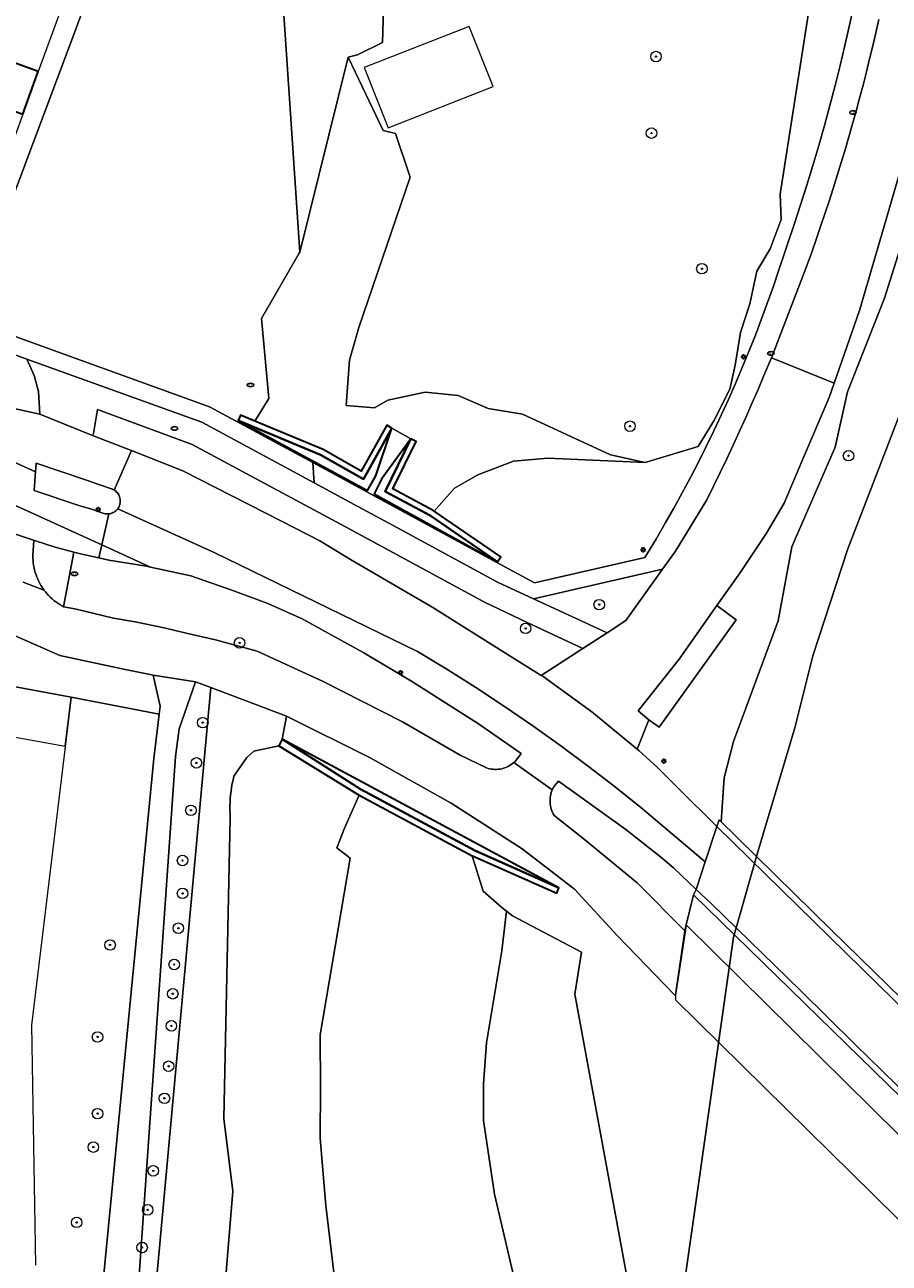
# Model space of a CAD drawing. Header units: metres. Extents: x 152610 to 160096, y 456114 to 462495.
# Tile 929 of 938: x 159059 to 159124, y 460820 to 460914. Entities that reach past the tile are written whole.
import ezdxf
from ezdxf.enums import TextEntityAlignment as Align

# ---------------------------------------------------------------- set-up
doc = ezdxf.new("R2010")
doc.units = ezdxf.units.M
doc.header["$LTSCALE"] = 0.5
doc.layers.get('0').update_dxf_attribs({"linetype": 'CONTINUOUS'})
for name, color, linetype, lineweight in [('B-PV-GK-BESCHOEIING-G', 251, 'GK-BESCHOEIING-SO', 18), ('B-PV-GK-KADEMUUR-GV', 251, 'CONTINUOUS', 35), ('B-PV-GR-BEPLANTING_CULTUUR_BOSPLANTSOEN-GV', 251, 'CONTINUOUS', 18), ('B-PV-GR-BEPLANTING_CULTUUR_VASTE PLANTENVAK-GV', 251, 'CONTINUOUS', 18), ('B-PV-GR-BOOM-S', 251, 'CONTINUOUS', 25), ('B-PV-GR-BOS_LOOF-GV', 251, 'CONTINUOUS', 13), ('B-PV-GW-TALUD_KRUIN-G', 251, 'CONTINUOUS', 18), ('B-PV-IE-MEUBILAIR-S', 251, 'CONTINUOUS', 25), ('B-PV-KW-KUNSTWERK_DEK-GV', 251, 'CONTINUOUS', 18), ('B-PV-OG-BEBOUWING-GV', 6, 'CONTINUOUS', 35), ('B-PV-OG-BEBOUWING_BUNKER-GV', 251, 'CONTINUOUS', 18), ('B-PV-OG-BEBOUWING_OVERBOUWING-GV', 251, 'CONTINUOUS', 18), ('B-PV-OG-TERREIN_BEGROEID-GV', 251, 'CONTINUOUS', 18), ('B-PV-OG-WATER_SLOOT-GV', 251, 'CONTINUOUS', 18), ('B-PV-VH-GESLOTENVERHARDING_ASFALT-GV', 251, 'CONTINUOUS', 18), ('B-PV-VH-OPENVERHARDING_BETONELEMENT-GV', 251, 'CONTINUOUS', 18), ('B-PV-VH-OPENVERHARDING_BETONSTRAATSTEEN-GV', 251, 'CONTINUOUS', 18), ('B-PV-VH-OPENVERHARDING_TEGEL-GV', 251, 'CONTINUOUS', 18)]:
    doc.layers.add(name, color=color, linetype=linetype, lineweight=lineweight)
doc.styles.add('NLCS-ISO', font='NLCS-ISO.ttf')
doc.linetypes.add('GK-BESCHOEIING-SO', pattern='A,18,-3,[1,NLCS.SHX,S=0.6,R=0,X=0,Y=0],-3', length=24)

# ---------------------------------------------------------------- blocks, each defined once
blk = doc.blocks.new('SIE-MEUBILAIR_PAAL_LICHTMAST-SO')
for points in [[(-0.62, 0), (-1, 0)], [(-0.71, 0.71), (-0.44, 0.44)], [(0, 1), (0, 0.62)], [(0.44, 0.44), (0.71, 0.71)], [(1, 0), (0.62, 0)], [(-0.71, -0.71), (-0.44, -0.44)], [(0, -0.62), (0, -1)], [(0.44, -0.44), (0.71, -0.71)]]:
    blk.add_lwpolyline(points)
blk.add_circle((0, 0), 0.5)
blk = doc.blocks.new('SIE-MEUBILAIR_PUT_KOLK-SO')
blk.add_ellipse((0, 0), major_axis=(1.25, 0), ratio=0.54)
at = {"style": 'NLCS-ISO'}
blk.add_text('klk', height=0.75, dxfattribs=at).set_placement((0.03, 0), align=Align.MIDDLE_CENTER)
blk = doc.blocks.new('SIE-MEUBILAIR_PUT_RIOOLPUT-SO')
blk.add_ellipse((0, 0), major_axis=(1.25, 0), ratio=0.54)
at = {"style": 'NLCS-ISO'}
blk.add_text('ri', height=0.75, dxfattribs=at).set_placement((-0.04, 0.07), align=Align.MIDDLE_CENTER)
blk = doc.blocks.new('SGR-BOOM_GBKN-SO')
at = {"linetype": 'ByBlock', "lineweight": 18}
h = blk.add_hatch(color=0, dxfattribs=at)
h.dxf.hatch_style = 1
edge = h.paths.add_edge_path()
edge.add_arc((0, 0), 0.25, 0, 360)
at = {"color": 0, "linetype": 'ByBlock', "lineweight": 18}
for radius in [2, 0.25]:
    blk.add_circle((0, 0), radius, dxfattribs=at)
at = {"color": 0, "linetype": 'ByBlock', "lineweight": 18, "style": 'NLCS-ISO'}
blk.add_attdef('SOORT', (2.5, 0), '', height=1.5, dxfattribs=at)

msp = doc.modelspace()

# ---------------------------------------------------------------- linework, layer by layer
at = {"layer": 'B-PV-GK-BESCHOEIING-G', "flags": 128}
for points in [[(159046.719, 459975.895), (159048.956, 459981.317), (159049.25, 459984.138), (159049.39, 459985.458), (159049.61, 459988.058), (159052.882, 459994.173), (159054.001, 460000), (159055.867, 460043.718), (159057.832, 460096.682), (159059.843, 460122.971), (159060.796, 460151.719), (159064.147, 460207.593), (159066.785, 460253.866), (159069.488, 460310.024), (159070.612, 460363.859), (159068.141, 460406.658), (159066.808, 460431.164), (159066.006, 460472.225), (159067.352, 460500), (159068.224, 460517.98), (159072.712, 460563.561), (159079.319, 460598.81), (159087.708, 460634.417), (159093.917, 460681.48), (159097.359, 460714.725), (159101.909, 460759.335), (159108.142, 460812.675), (159109.977, 460825.58), (159112.653, 460844.514), (159114.45, 460850.831), (159117.312, 460860.418), (159118.679, 460865.866), (159121.35, 460873.994), (159127.116, 460888.955), (159130.801, 460897.575)], [(159067.352, 460500), (159068.224, 460517.98), (159072.712, 460563.561), (159079.319, 460598.81), (159087.708, 460634.417), (159093.917, 460681.48), (159097.359, 460714.725), (159101.909, 460759.335), (159108.142, 460812.675), (159109.977, 460825.58), (159112.653, 460844.514), (159114.45, 460850.831), (159117.312, 460860.418), (159118.679, 460865.866), (159121.35, 460873.994), (159127.116, 460888.955), (159130.801, 460897.575)]]:
    msp.add_lwpolyline(points, dxfattribs=at)
at = {"layer": 'B-PV-GK-KADEMUUR-GV', "flags": 128}
for points in [[(159076.3, 460883.702), (159075.207, 460884.157), (159075.034, 460883.741), (159081.292, 460881.138), (159084.564, 460879.287), (159086.719, 460883.164), (159086.326, 460883.383), (159084.391, 460879.902), (159081.49, 460881.543)], [(159081.292, 460881.138), (159075.034, 460883.741), (159084.857, 460878.42), (159085.49, 460879.547), (159086.719, 460883.164), (159084.564, 460879.287)], [(159086.202, 460878.358), (159088.168, 460882.349), (159085.93, 460879.3), (159085.372, 460878.185), (159094.734, 460873.022), (159089.63, 460876.517)], [(159088.572, 460882.151), (159088.168, 460882.349), (159086.202, 460878.358), (159089.63, 460876.517), (159094.734, 460873.022), (159094.982, 460873.398), (159089.921, 460876.863), (159089.865, 460876.902), (159086.797, 460878.548)], [(159084.338, 460855.754), (159078.388, 460859.544), (159078.137, 460859.054), (159084.11, 460855.366), (159084.23, 460855.301), (159092.813, 460850.702), (159092.832, 460850.692), (159099.235, 460847.852), (159099.406, 460848.255), (159093.055, 460851.064)], [(159099.406, 460848.255), (159078.388, 460859.544), (159084.338, 460855.754), (159093.055, 460851.064)]]:
    msp.add_lwpolyline(points, close=True, dxfattribs=at)
at = {"layer": 'B-PV-GR-BEPLANTING_CULTUUR_BOSPLANTSOEN-GV', "flags": 128}
for points in [[(159074.445, 460944.757), (159054.909, 460892.726)], [(159076.926, 460938.216), (159079.72, 460896.52), (159083.39, 460911.33), (159083.396, 460911.318), (159084.116, 460911.497), (159085.997, 460912.437), (159086.795, 460938.936)], [(159086.795, 460938.936), (159085.997, 460912.437), (159084.116, 460911.497), (159083.396, 460911.318), (159086.06, 460905.76), (159086.98, 460905.52), (159088.11, 460902.21), (159084.198, 460890.801), (159083.502, 460888.329), (159083.255, 460884.878), (159085.386, 460884.708), (159086.408, 460885.276), (159089.245, 460885.888), (159091.761, 460885.65), (159094.042, 460884.644), (159096.645, 460884.223), (159103.326, 460881.128), (159105.964, 460880.556), (159109.987, 460881.78), (159111.166, 460883.727), (159112.376, 460886.124), (159112.783, 460887.93), (159113.186, 460890.43), (159113.914, 460892.596), (159114.445, 460895.084), (159115.436, 460896.769), (159116.275, 460898.992), (159116.207, 460900.915), (159120.632, 460929.286)], [(159057.557, 460890.324), (159072.867, 460884.782), (159080.709, 460880.542), (159084.805, 460878.327), (159085.309, 460878.06), (159087.643, 460876.787), (159094.697, 460872.968), (159094.734, 460873.022), (159085.372, 460878.185), (159085.93, 460879.3), (159088.168, 460882.349), (159086.719, 460883.164), (159085.49, 460879.547), (159084.857, 460878.42), (159075.034, 460883.741), (159075.207, 460884.157), (159076.3, 460883.702), (159077.378, 460885.411), (159076.813, 460891.483), (159079.684, 460896.457), (159079.72, 460896.52), (159076.926, 460938.216)], [(159073.795, 460815.121), (159074.626, 460825.244), (159073.941, 460830.764), (159074.442, 460853.567), (159074.438, 460853.625), (159074.424, 460853.909), (159074.417, 460854.194), (159074.419, 460854.479), (159074.429, 460854.764), (159074.446, 460855.048), (159074.472, 460855.332), (159074.505, 460855.614), (159074.547, 460855.896), (159074.596, 460856.177), (159074.653, 460856.456), (159074.718, 460856.733), (159075.705, 460858.157), (159076.225, 460858.643), (159078.137, 460859.054), (159078.388, 460859.544), (159078.709, 460861.289), (159072.957, 460863.468), (159068.899, 460819.04)], [(159064.129, 460811.619), (159068.628, 460858.07), (159069.033, 460861.438), (159062.357, 460862.739), (159059.348, 460837.85), (159059.657, 460819.61)], [(159096.358, 460817.116), (159094.5, 460825.012), (159093.677, 460830.604), (159093.663, 460833.376), (159093.892, 460836.488), (159095.065, 460843.49), (159095.43, 460846.486), (159095.068, 460846.774), (159093.646, 460848), (159092.813, 460850.702), (159084.23, 460855.301), (159083.127, 460852.787), (159082.525, 460851.293), (159083.548, 460850.506), (159081.274, 460837.097), (159081.3, 460833.162), (159081.272, 460829.228), (159081.705, 460824.139), (159082.297, 460819.066)]]:
    msp.add_lwpolyline(points, dxfattribs=at)
for points in [[(159083.396, 460911.318), (159083.39, 460911.33), (159079.72, 460896.52), (159079.684, 460896.457), (159076.813, 460891.483), (159077.378, 460885.411), (159076.3, 460883.702), (159081.49, 460881.543), (159084.391, 460879.902), (159086.326, 460883.383), (159086.719, 460883.164), (159088.168, 460882.349), (159088.572, 460882.151), (159086.797, 460878.548), (159089.865, 460876.902), (159089.921, 460876.863), (159091.46, 460878.608), (159093.248, 460879.608), (159095.955, 460880.659), (159098.568, 460880.881), (159105.964, 460880.556), (159103.326, 460881.128), (159096.645, 460884.223), (159094.042, 460884.644), (159091.761, 460885.65), (159089.245, 460885.888), (159086.408, 460885.276), (159085.386, 460884.708), (159083.255, 460884.878), (159083.502, 460888.329), (159084.198, 460890.801), (159088.11, 460902.21), (159086.98, 460905.52), (159086.06, 460905.76)], [(159072.957, 460863.468), (159071.81, 460863.902), (159070.568, 460860.325), (159070.295, 460858.235), (159066.863, 460809.454), (159073.009, 460788.363), (159073.475, 460785.837), (159073.531, 460785.694), (159073.636, 460785.404), (159073.734, 460785.112), (159073.824, 460784.817), (159073.868, 460784.66), (159080.167, 460784.749), (159068.899, 460819.04)]]:
    msp.add_lwpolyline(points, close=True, dxfattribs=at)
at = {"layer": 'B-PV-GR-BEPLANTING_CULTUUR_VASTE PLANTENVAK-GV', "flags": 128}
msp.add_lwpolyline([(159098.903, 460855.701), (159098.867, 460855.616), (159098.824, 460855.495), (159098.789, 460855.371), (159098.761, 460855.246), (159098.742, 460855.119), (159098.73, 460854.991), (159098.726, 460854.862), (159098.73, 460854.734), (159098.742, 460854.606), (159098.762, 460854.479), (159098.79, 460854.354), (159098.826, 460854.23), (159098.869, 460854.109), (159098.92, 460853.991), (159098.978, 460853.877), (159099.043, 460853.766), (159101.347, 460851.93), (159105.358, 460848.643), (159108.97, 460845.009), (159109.08, 460845.453), (159109.632, 460847.722), (159109.833, 460848.135), (159108.114, 460849.778), (159107.107, 460850.622), (159104.475, 460852.683), (159099.363, 460856.373), (159099.064, 460855.997), (159099.04, 460855.96), (159098.975, 460855.849), (159098.918, 460855.734)], close=True, dxfattribs=at)
at = {"layer": 'B-PV-GR-BOS_LOOF-GV', "flags": 128}
for points in [[(159082.297, 460819.066), (159081.705, 460824.139), (159081.272, 460829.228), (159081.3, 460833.162), (159081.274, 460837.097), (159083.548, 460850.506), (159082.525, 460851.293), (159083.127, 460852.787), (159084.23, 460855.301), (159084.11, 460855.366), (159078.137, 460859.054), (159076.225, 460858.643), (159075.705, 460858.157), (159074.718, 460856.733), (159074.653, 460856.456), (159074.596, 460856.177), (159074.547, 460855.896), (159074.505, 460855.614), (159074.472, 460855.332), (159074.446, 460855.048), (159074.429, 460854.764), (159074.419, 460854.479), (159074.417, 460854.194), (159074.424, 460853.909), (159074.438, 460853.625), (159074.442, 460853.567), (159073.941, 460830.764), (159074.626, 460825.244), (159073.795, 460815.121)], [(159105.39, 460814.239), (159100.62, 460840.199), (159101.129, 460843.382), (159095.874, 460846.134), (159095.43, 460846.486), (159095.065, 460843.49), (159093.892, 460836.488), (159093.663, 460833.376), (159093.677, 460830.604), (159094.5, 460825.012), (159096.358, 460817.116)]]:
    msp.add_lwpolyline(points, dxfattribs=at)
at = {"layer": 'B-PV-GW-TALUD_KRUIN-G', "flags": 128}
for points in [[(159120.632, 460929.286), (159116.207, 460900.915), (159116.275, 460898.992), (159115.436, 460896.769), (159114.445, 460895.084), (159113.914, 460892.596), (159113.186, 460890.43), (159112.783, 460887.93), (159112.376, 460886.124), (159111.166, 460883.727), (159109.987, 460881.78), (159105.964, 460880.556)], [(159105.964, 460880.556), (159103.326, 460881.128), (159096.645, 460884.223), (159094.042, 460884.644), (159091.761, 460885.65), (159089.245, 460885.888), (159086.408, 460885.276), (159085.386, 460884.708), (159083.255, 460884.878), (159083.502, 460888.329), (159084.198, 460890.801), (159088.11, 460902.21), (159086.98, 460905.52), (159086.06, 460905.76), (159083.396, 460911.318)]]:
    msp.add_lwpolyline(points, dxfattribs=at)
at = {"layer": 'B-PV-KW-KUNSTWERK_DEK-GV', "flags": 128}
for points in [[(159120.109, 460845.058), (159111.566, 460853.418), (159111.405, 460852.927), (159110.52, 460850.23), (159109.833, 460848.135), (159109.632, 460847.722), (159129.641, 460828.193), (159129.797, 460828.724), (159131.357, 460833.379), (159131.56, 460833.854), (159128.652, 460836.699)], [(159129.219, 460825.566), (159109.08, 460845.453), (159109.006, 460845.053), (159108.269, 460840.123), (159108.247, 460839.767), (159128.349, 460819.962), (159128.364, 460820.406), (159129.189, 460825.218)]]:
    msp.add_lwpolyline(points, close=True, dxfattribs=at)
at = {"layer": 'B-PV-OG-BEBOUWING-GV', "flags": 128}
msp.add_lwpolyline([(159059.863, 460910.236), (159057.229, 460911.192), (159056.052, 460907.941), (159058.687, 460906.989)], close=True, dxfattribs=at)
at = {"layer": 'B-PV-OG-BEBOUWING_BUNKER-GV', "flags": 128}
msp.add_lwpolyline([(159086.424, 460905.959), (159094.397, 460909.107), (159092.588, 460913.654), (159084.616, 460910.54)], close=True, dxfattribs=at)
at = {"layer": 'B-PV-OG-BEBOUWING_OVERBOUWING-GV', "flags": 128}
msp.add_lwpolyline([(159062.357, 460862.739), (159052.38, 460864.597), (159051.683, 460860.856), (159061.906, 460859.012)], close=True, dxfattribs=at)
at = {"layer": 'B-PV-OG-TERREIN_BEGROEID-GV', "flags": 128}
for points in [[(159120.632, 460929.286), (159116.207, 460900.915), (159116.275, 460898.992), (159115.436, 460896.769), (159114.445, 460895.084), (159113.914, 460892.596), (159113.186, 460890.43), (159112.783, 460887.93), (159112.376, 460886.124), (159111.166, 460883.727), (159109.987, 460881.78), (159105.964, 460880.556), (159098.568, 460880.881), (159095.955, 460880.659), (159093.248, 460879.608), (159091.46, 460878.608), (159089.921, 460876.863), (159094.982, 460873.398), (159094.734, 460873.022), (159094.697, 460872.968), (159097.555, 460871.421), (159105.937, 460873.343), (159106.134, 460873.662), (159106.814, 460874.795), (159107.48, 460875.935), (159108.132, 460877.085), (159108.769, 460878.242), (159109.392, 460879.407), (159110, 460880.58), (159110.593, 460881.761), (159111.171, 460882.949), (159111.734, 460884.144), (159112.282, 460885.346), (159112.815, 460886.555), (159113.333, 460887.77), (159113.835, 460888.992), (159114.323, 460890.22), (159114.794, 460891.454), (159115.25, 460892.694), (159115.691, 460893.94), (159116.115, 460895.191), (159116.524, 460896.447), (159116.766, 460897.132), (159117.272, 460898.619), (159117.762, 460900.111), (159118.237, 460901.608), (159118.696, 460903.11), (159119.14, 460904.616), (159119.567, 460906.128), (159119.979, 460907.643), (159120.375, 460909.163), (159120.755, 460910.687), (159121.119, 460912.215), (159121.467, 460913.746), (159121.798, 460915.282)], [(159125.835, 460904.404), (159124.239, 460898.931), (159122.226, 460892.102), (159120.319, 460886.586), (159119.938, 460885.484), (159117.909, 460880.753), (159116.511, 460877.461), (159115.177, 460875.176), (159113.147, 460872.151), (159111.407, 460869.694), (159112.875, 460868.615), (159107.013, 460860.457), (159106.244, 460861.013), (159105.343, 460858.799), (159105.505, 460858.652), (159106.866, 460857.425), (159108.479, 460855.805), (159111.331, 460852.983), (159111.405, 460852.927), (159111.566, 460853.418), (159111.724, 460853.263), (159111.952, 460856.62), (159112.653, 460859.379), (159116.053, 460868.534), (159117.105, 460874.162), (159120.374, 460881.72), (159121.314, 460885.911), (159124.137, 460893.018), (159125.412, 460897.125)], [(159125.412, 460897.125), (159124.137, 460893.018), (159121.314, 460885.911), (159120.374, 460881.72), (159117.105, 460874.162), (159116.053, 460868.534), (159112.653, 460859.379), (159111.952, 460856.62), (159111.724, 460853.263), (159111.566, 460853.418), (159111.405, 460852.927), (159110.52, 460850.23), (159109.833, 460848.135), (159111.002, 460847.044), (159112.858, 460845.234), (159114.45, 460850.831), (159117.312, 460860.418), (159118.679, 460865.866), (159121.35, 460873.994), (159127.116, 460888.955)], [(159108.142, 460812.675), (159109.977, 460825.58), (159112.653, 460844.514), (159112.858, 460845.234), (159111.002, 460847.044), (159109.833, 460848.135), (159109.632, 460847.722), (159109.08, 460845.453), (159108.97, 460845.009), (159108.269, 460840.123), (159108.266, 460840.068), (159108.185, 460840.148), (159103.846, 460844.614), (159100.598, 460848.162), (159096.615, 460851.223), (159091.209, 460854.682), (159085.076, 460858.126), (159078.709, 460861.289), (159078.388, 460859.544), (159099.406, 460848.255), (159099.235, 460847.852), (159092.832, 460850.692), (159092.813, 460850.702), (159093.646, 460848), (159095.068, 460846.774), (159095.43, 460846.486), (159095.874, 460846.134), (159101.129, 460843.382), (159100.62, 460840.199), (159105.39, 460814.239)]]:
    msp.add_lwpolyline(points, dxfattribs=at)
for points in [[(159071.554, 460881.925), (159064.364, 460884.582), (159064.059, 460882.76), (159063.984, 460882.597), (159066.542, 460881.625), (159066.932, 460881.47), (159070.852, 460879.914), (159078.335, 460876.091), (159081.239, 460874.609), (159083.704, 460873.119), (159089.838, 460869.534), (159096.238, 460865.523), (159098.06, 460864.39), (159101.209, 460866.431), (159096.943, 460868.444), (159093.762, 460869.953), (159086.233, 460874.013), (159083.187, 460875.661)], [(159030.958, 460878.375), (159022.267, 460881.225), (159020.733, 460877.16), (159018.728, 460871.59), (159017.124, 460872.062), (159016.808, 460871.23), (159016.727, 460871.011), (159018.431, 460870.689), (159044.553, 460866.055), (159052.38, 460864.597), (159062.357, 460862.739), (159069.033, 460861.438), (159069.107, 460862.05), (159068.588, 460864.412), (159068.366, 460864.447), (159066.452, 460864.837), (159061.491, 460865.904), (159053.381, 460869.467), (159050.714, 460870.9), (159045.692, 460873.685), (159038.802, 460877.129), (159031.54, 460880.152)], [(159063.16, 460873.591), (159062.554, 460873.755), (159061.787, 460869.607), (159062.636, 460869.442), (159065.564, 460868.745), (159067.211, 460868.458), (159069.431, 460868.006), (159071.081, 460867.605), (159073.325, 460867.094), (159076.486, 460866.218), (159081.446, 460863.945), (159087.525, 460860.86), (159091.891, 460858.324), (159093.904, 460857.367), (159094.028, 460857.329), (159094.155, 460857.299), (159094.282, 460857.276), (159094.411, 460857.261), (159094.541, 460857.255), (159094.671, 460857.256), (159094.801, 460857.266), (159094.929, 460857.283), (159095.057, 460857.308), (159095.182, 460857.341), (159095.306, 460857.382), (159095.426, 460857.43), (159095.544, 460857.485), (159095.658, 460857.548), (159095.767, 460857.617), (159095.873, 460857.694), (159095.973, 460857.776), (159096.068, 460857.865), (159096.157, 460857.959), (159096.241, 460858.058), (159096.258, 460858.08), (159096.547, 460858.458), (159093.289, 460860.719), (159088.294, 460863.901), (159084.59, 460866.105), (159079.894, 460868.673), (159077.303, 460869.84), (159074.568, 460870.87), (159071.447, 460871.956), (159068.385, 460872.609), (159068.091, 460872.672), (159065.21, 460873.148), (159064.447, 460873.313)], [(159104.484, 460868.554), (159107.265, 460872.443), (159097.471, 460870.212), (159103.064, 460867.633)]]:
    msp.add_lwpolyline(points, close=True, dxfattribs=at)
at = {"layer": 'B-PV-OG-WATER_SLOOT-GV', "flags": 128}
msp.add_lwpolyline([(159127.116, 460888.955), (159121.35, 460873.994), (159118.679, 460865.866), (159117.312, 460860.418), (159114.45, 460850.831), (159112.858, 460845.234), (159112.653, 460844.514), (159109.977, 460825.58), (159108.142, 460812.675), (159106.644, 460799.858), (159101.909, 460759.335)], dxfattribs=at)
at = {"layer": 'B-PV-VH-GESLOTENVERHARDING_ASFALT-GV', "flags": 128}
for points in [[(159053.753, 460890.296), (159052.985, 460890.683), (159052.218, 460888.187), (159052.972, 460887.808), (159056.933, 460886.205), (159057.28, 460885.689), (159057.639, 460885.118), (159057.541, 460884.766), (159059.981, 460884.216), (159059.869, 460885.953), (159059.557, 460887.159), (159058.98, 460888.408)], [(159107.265, 460872.443), (159104.484, 460868.554), (159103.064, 460867.633), (159101.209, 460866.431), (159098.06, 460864.39), (159098.209, 460864.297), (159101.913, 460861.618), (159105.343, 460858.799), (159106.244, 460861.013), (159105.429, 460861.701), (159108.526, 460865.624), (159111.407, 460869.694), (159113.147, 460872.151), (159115.177, 460875.176), (159116.511, 460877.461), (159117.909, 460880.753), (159119.938, 460885.484), (159120.319, 460886.586), (159115.544, 460888.508), (159114.976, 460887.146), (159114.524, 460886.086), (159114.065, 460885.028), (159113.599, 460883.974), (159113.125, 460882.923), (159112.643, 460881.875), (159112.155, 460880.831), (159111.659, 460879.79), (159111.156, 460878.753), (159110.645, 460877.719), (159108.254, 460873.827)], [(159070.852, 460879.914), (159066.932, 460881.47), (159065.626, 460878.454), (159065.675, 460878.423), (159065.745, 460878.369), (159065.81, 460878.309), (159065.869, 460878.243), (159065.922, 460878.172), (159065.968, 460878.097), (159066.007, 460878.018), (159066.039, 460877.935), (159066.063, 460877.851), (159066.08, 460877.764), (159066.088, 460877.676), (159066.089, 460877.588), (159066.082, 460877.5), (159066.066, 460877.413), (159066.043, 460877.327), (159066.013, 460877.245), (159065.975, 460877.165), (159065.929, 460877.089), (159065.892, 460877.037), (159073.212, 460873.732), (159088.658, 460866.217), (159090.887, 460864.86), (159093.09, 460863.463), (159095.269, 460862.027), (159097.421, 460860.551), (159099.546, 460859.038), (159101.644, 460857.486), (159103.713, 460855.897), (159105.754, 460854.271), (159110.52, 460850.23), (159111.405, 460852.927), (159111.331, 460852.983), (159108.479, 460855.805), (159106.866, 460857.425), (159105.505, 460858.652), (159105.343, 460858.799), (159101.913, 460861.618), (159098.209, 460864.297), (159098.06, 460864.39), (159096.238, 460865.523), (159089.838, 460869.534), (159083.704, 460873.119), (159081.239, 460874.609), (159078.335, 460876.091)], [(159073.212, 460873.732), (159065.892, 460877.037), (159065.878, 460877.017), (159065.82, 460876.951), (159065.756, 460876.89), (159065.687, 460876.835), (159065.613, 460876.786), (159065.535, 460876.745), (159065.454, 460876.71), (159065.37, 460876.683), (159065.283, 460876.664), (159065.22, 460876.656), (159064.675, 460874.298), (159068.385, 460872.609), (159071.447, 460871.956), (159074.568, 460870.87), (159077.303, 460869.84), (159079.894, 460868.673), (159084.59, 460866.105), (159088.294, 460863.901), (159093.289, 460860.719), (159096.547, 460858.458), (159096.258, 460858.08), (159096.241, 460858.058), (159096.157, 460857.959), (159096.068, 460857.865), (159095.973, 460857.776), (159098.903, 460855.701), (159098.918, 460855.734), (159098.975, 460855.849), (159099.04, 460855.96), (159099.064, 460855.997), (159099.363, 460856.373), (159104.475, 460852.683), (159107.107, 460850.622), (159108.114, 460849.778), (159109.833, 460848.135), (159110.52, 460850.23), (159105.754, 460854.271), (159103.713, 460855.897), (159101.644, 460857.486), (159099.546, 460859.038), (159097.421, 460860.551), (159095.269, 460862.027), (159093.09, 460863.463), (159090.887, 460864.86), (159088.658, 460866.217)], [(159068.385, 460872.609), (159064.675, 460874.298), (159064.447, 460873.313), (159065.21, 460873.148), (159068.091, 460872.672)], [(159071.81, 460863.902), (159068.588, 460864.412), (159069.107, 460862.05), (159069.033, 460861.438), (159068.628, 460858.07), (159064.129, 460811.619), (159063.776, 460809.195), (159064.504, 460809.286), (159066.863, 460809.454), (159070.295, 460858.235), (159070.568, 460860.325)], [(159128.502, 460836.18), (159111.405, 460852.927), (159110.52, 460850.23), (159109.833, 460848.135), (159111.002, 460847.044), (159117.747, 460840.467), (159121.896, 460836.382), (159127.101, 460831.32), (159129.797, 460828.724), (159131.357, 460833.379)], [(159129.219, 460825.566), (159109.08, 460845.453), (159109.006, 460845.053), (159108.269, 460840.123), (159108.247, 460839.767), (159128.349, 460819.962), (159128.364, 460820.406), (159129.189, 460825.218)]]:
    msp.add_lwpolyline(points, close=True, dxfattribs=at)
for points in [[(159058.723, 460871.469), (159060.28, 460870.859), (159060.318, 460870.844), (159060.286, 460870.887), (159060.18, 460871.039), (159060.08, 460871.195), (159059.987, 460871.355), (159059.902, 460871.519), (159059.823, 460871.687), (159059.752, 460871.858), (159059.688, 460872.032), (159059.632, 460872.208), (159059.583, 460872.387), (159059.542, 460872.568), (159059.509, 460872.75), (159059.484, 460872.933), (159059.467, 460873.118), (159059.458, 460873.303), (159059.457, 460873.488), (159059.531, 460874.644), (159059.654, 460874.605), (159056.997, 460875.499)], [(159053.381, 460869.467), (159061.491, 460865.904), (159066.452, 460864.837), (159068.366, 460864.447), (159068.588, 460864.412), (159071.81, 460863.902), (159072.957, 460863.468), (159078.709, 460861.289), (159085.076, 460858.126), (159091.209, 460854.682), (159096.615, 460851.223), (159100.598, 460848.162), (159103.846, 460844.614), (159108.185, 460840.148), (159108.266, 460840.068), (159108.269, 460840.123), (159108.97, 460845.009), (159105.358, 460848.643), (159101.347, 460851.93), (159099.043, 460853.766), (159098.978, 460853.877), (159098.92, 460853.991), (159098.869, 460854.109), (159098.826, 460854.23), (159098.79, 460854.354), (159098.762, 460854.479), (159098.742, 460854.606), (159098.73, 460854.734), (159098.726, 460854.862), (159098.73, 460854.991), (159098.742, 460855.119), (159098.761, 460855.246), (159098.789, 460855.371), (159098.824, 460855.495), (159098.867, 460855.616), (159098.903, 460855.701), (159095.973, 460857.776), (159095.873, 460857.694), (159095.767, 460857.617), (159095.658, 460857.548), (159095.544, 460857.485), (159095.426, 460857.43), (159095.306, 460857.382), (159095.182, 460857.341), (159095.057, 460857.308), (159094.929, 460857.283), (159094.801, 460857.266), (159094.671, 460857.256), (159094.541, 460857.255), (159094.411, 460857.261), (159094.282, 460857.276), (159094.155, 460857.299), (159094.028, 460857.329), (159093.904, 460857.367), (159091.891, 460858.324), (159087.525, 460860.86), (159081.446, 460863.945), (159076.486, 460866.218), (159073.325, 460867.094), (159071.081, 460867.605), (159069.431, 460868.006), (159067.211, 460868.458), (159065.564, 460868.745), (159062.636, 460869.442), (159061.787, 460869.607), (159061.665, 460869.672), (159061.505, 460869.766), (159061.349, 460869.866), (159061.198, 460869.972), (159061.051, 460870.086), (159060.909, 460870.205), (159060.773, 460870.33), (159060.642, 460870.462), (159060.517, 460870.598), (159060.398, 460870.74), (159060.318, 460870.844), (159060.28, 460870.859), (159058.723, 460871.469)]]:
    msp.add_lwpolyline(points, dxfattribs=at)
at = {"layer": 'B-PV-VH-OPENVERHARDING_BETONELEMENT-GV', "flags": 128}
msp.add_lwpolyline([(159111.407, 460869.694), (159108.526, 460865.624), (159105.429, 460861.701), (159106.244, 460861.013), (159107.013, 460860.457), (159112.875, 460868.615)], close=True, dxfattribs=at)
at = {"layer": 'B-PV-VH-OPENVERHARDING_BETONSTRAATSTEEN-GV', "flags": 128}
for points in [[(159074.445, 460944.757), (159072.613, 460945.419), (159072.24, 460944.389), (159070.899, 460940.69), (159069.7, 460937.382), (159068.528, 460934.147), (159067.227, 460930.557), (159066.039, 460927.279), (159064.844, 460923.981), (159063.562, 460920.444), (159062.382, 460917.189), (159061.212, 460913.961), (159059.863, 460910.236), (159058.687, 460906.989), (159057.517, 460903.759), (159056.132, 460899.933), (159054.924, 460896.599), (159053.538, 460893.294), (159053.21, 460892.502), (159054.599, 460891.806), (159054.909, 460892.726)], [(159057.541, 460884.766), (159055.619, 460885.27), (159054.764, 460882.081), (159054.77, 460882.081), (159054.857, 460882.073), (159054.943, 460882.056), (159055.027, 460882.032), (159057.395, 460881.349), (159057.374, 460880.882), (159059.65, 460879.855), (159059.694, 460880.491), (159063.535, 460879.22), (159064.459, 460878.878), (159065.423, 460878.55), (159065.44, 460878.544), (159065.522, 460878.511), (159065.601, 460878.47), (159065.626, 460878.454), (159066.932, 460881.47), (159066.542, 460881.625), (159063.984, 460882.597), (159059.981, 460884.216)], [(159059.65, 460879.855), (159057.374, 460880.882), (159057.298, 460879.188), (159054.42, 460880.216), (159054.385, 460880.228), (159054.305, 460880.263), (159054.228, 460880.304), (159054.205, 460880.32), (159053.702, 460879.291), (159064.675, 460874.298), (159065.22, 460876.656), (159065.196, 460876.653), (159065.108, 460876.649), (159065.019, 460876.654), (159064.932, 460876.667), (159064.846, 460876.687), (159063.911, 460877.012), (159062.935, 460877.291), (159059.55, 460878.423)], [(159063.535, 460879.22), (159059.694, 460880.491), (159059.65, 460879.855), (159059.55, 460878.423), (159062.935, 460877.291), (159063.911, 460877.012), (159064.846, 460876.687), (159064.932, 460876.667), (159065.019, 460876.654), (159065.108, 460876.649), (159065.196, 460876.653), (159065.22, 460876.656), (159065.283, 460876.664), (159065.37, 460876.683), (159065.454, 460876.71), (159065.535, 460876.745), (159065.613, 460876.786), (159065.687, 460876.835), (159065.756, 460876.89), (159065.82, 460876.951), (159065.878, 460877.017), (159065.892, 460877.037), (159065.929, 460877.089), (159065.975, 460877.165), (159066.013, 460877.245), (159066.043, 460877.327), (159066.066, 460877.413), (159066.082, 460877.5), (159066.089, 460877.588), (159066.088, 460877.676), (159066.08, 460877.764), (159066.063, 460877.851), (159066.039, 460877.935), (159066.007, 460878.018), (159065.968, 460878.097), (159065.922, 460878.172), (159065.869, 460878.243), (159065.81, 460878.309), (159065.745, 460878.369), (159065.675, 460878.423), (159065.626, 460878.454), (159065.601, 460878.47), (159065.522, 460878.511), (159065.44, 460878.544), (159065.423, 460878.55), (159064.459, 460878.878)], [(159064.675, 460874.298), (159053.702, 460879.291), (159052.767, 460877.377), (159054.798, 460876.376), (159056.997, 460875.499), (159059.654, 460874.605), (159061.155, 460874.132), (159062.554, 460873.755), (159063.16, 460873.591), (159064.447, 460873.313)], [(159059.654, 460874.605), (159059.531, 460874.644), (159059.457, 460873.488), (159059.458, 460873.303), (159059.467, 460873.118), (159059.484, 460872.933), (159059.509, 460872.75), (159059.542, 460872.568), (159059.583, 460872.387), (159059.632, 460872.208), (159059.688, 460872.032), (159059.752, 460871.858), (159059.823, 460871.687), (159059.902, 460871.519), (159059.987, 460871.355), (159060.08, 460871.195), (159060.18, 460871.039), (159060.286, 460870.887), (159060.318, 460870.844), (159060.398, 460870.74), (159060.517, 460870.598), (159060.642, 460870.462), (159060.773, 460870.33), (159060.909, 460870.205), (159061.051, 460870.086), (159061.198, 460869.972), (159061.349, 460869.866), (159061.505, 460869.766), (159061.665, 460869.672), (159061.787, 460869.607), (159062.554, 460873.755), (159061.155, 460874.132)]]:
    msp.add_lwpolyline(points, close=True, dxfattribs=at)
msp.add_lwpolyline([(159123.689, 460914.173), (159123.466, 460913.177), (159123.235, 460912.183), (159122.997, 460911.19), (159122.753, 460910.199), (159122.501, 460909.21), (159122.243, 460908.223), (159121.978, 460907.237), (159121.705, 460906.254), (159121.426, 460905.272), (159121.141, 460904.292), (159120.848, 460903.315), (159120.548, 460902.339), (159120.242, 460901.365), (159119.929, 460900.394), (159119.609, 460899.425), (159119.283, 460898.458), (159118.949, 460897.493), (159118.609, 460896.531), (159118.262, 460895.571), (159115.544, 460888.508), (159120.319, 460886.586), (159122.226, 460892.102), (159124.239, 460898.931), (159125.835, 460904.404)], dxfattribs=at)
at = {"layer": 'B-PV-VH-OPENVERHARDING_TEGEL-GV', "flags": 128}
for points in [[(159121.798, 460915.282), (159121.467, 460913.746), (159121.119, 460912.215), (159120.755, 460910.687), (159120.375, 460909.163), (159119.979, 460907.643), (159119.567, 460906.128), (159119.14, 460904.616), (159118.696, 460903.11), (159118.237, 460901.608), (159117.762, 460900.111), (159117.272, 460898.619), (159116.766, 460897.132), (159116.524, 460896.447), (159116.115, 460895.191), (159115.691, 460893.94), (159115.25, 460892.694), (159114.794, 460891.454), (159114.323, 460890.22), (159113.835, 460888.992), (159113.333, 460887.77), (159112.815, 460886.555), (159112.282, 460885.346), (159111.734, 460884.144), (159111.171, 460882.949), (159110.593, 460881.761), (159110, 460880.58), (159109.392, 460879.407), (159108.769, 460878.242), (159108.132, 460877.085), (159107.48, 460875.935), (159106.814, 460874.795), (159106.134, 460873.662), (159105.937, 460873.343), (159097.555, 460871.421), (159094.697, 460872.968), (159087.643, 460876.787), (159085.309, 460878.06), (159084.805, 460878.327), (159080.709, 460880.542), (159080.81, 460879.002), (159084.127, 460877.212), (159087.144, 460875.597), (159094.731, 460871.476), (159097.471, 460870.212), (159107.265, 460872.443), (159108.254, 460873.827), (159110.645, 460877.719), (159111.156, 460878.753), (159111.659, 460879.79), (159112.155, 460880.831), (159112.643, 460881.875), (159113.125, 460882.923), (159113.599, 460883.974), (159114.065, 460885.028), (159114.524, 460886.086), (159114.976, 460887.146), (159115.544, 460888.508), (159118.262, 460895.571), (159118.609, 460896.531), (159118.949, 460897.493), (159119.283, 460898.458), (159119.609, 460899.425), (159119.929, 460900.394), (159120.242, 460901.365), (159120.548, 460902.339), (159120.848, 460903.315), (159121.141, 460904.292), (159121.426, 460905.272), (159121.705, 460906.254), (159121.978, 460907.237), (159122.243, 460908.223), (159122.501, 460909.21), (159122.753, 460910.199), (159122.997, 460911.19), (159123.235, 460912.183), (159123.466, 460913.177), (159123.689, 460914.173)], [(159053.753, 460890.296), (159058.98, 460888.408), (159072.275, 460883.608), (159080.81, 460879.002), (159080.709, 460880.542), (159072.867, 460884.782), (159057.557, 460890.324)]]:
    msp.add_lwpolyline(points, dxfattribs=at)
for points in [[(159072.275, 460883.608), (159058.98, 460888.408), (159059.557, 460887.159), (159059.869, 460885.953), (159059.981, 460884.216), (159063.984, 460882.597), (159064.059, 460882.76), (159064.364, 460884.582), (159071.554, 460881.925), (159083.187, 460875.661), (159086.233, 460874.013), (159093.762, 460869.953), (159096.943, 460868.444), (159101.209, 460866.431), (159103.064, 460867.633), (159097.471, 460870.212), (159094.731, 460871.476), (159087.144, 460875.597), (159084.127, 460877.212), (159080.81, 460879.002)], [(159120.109, 460845.058), (159111.566, 460853.418), (159111.405, 460852.927), (159128.502, 460836.18), (159131.357, 460833.379), (159131.56, 460833.854), (159128.652, 460836.699)], [(159111.002, 460847.044), (159109.833, 460848.135), (159109.632, 460847.722), (159129.641, 460828.193), (159129.797, 460828.724), (159127.101, 460831.32), (159121.896, 460836.382), (159117.747, 460840.467)]]:
    msp.add_lwpolyline(points, close=True, dxfattribs=at)

# ---------------------------------------------------------------- block references
at = {"layer": 'B-PV-GR-BOOM-S', "xscale": 0.2, "yscale": 0.2, "zscale": 0.2}
for p in [(159106.778, 460911.367), (159106.436, 460905.559), (159110.265, 460895.265), (159104.799, 460883.307), (159121.399, 460881.067), (159102.466, 460869.763), (159096.873, 460867.959), (159075.148, 460866.863), (159072.353, 460860.805), (159071.874, 460857.748), (159071.451, 460854.15), (159070.816, 460850.34), (159070.818, 460847.842), (159070.5, 460845.196), (159065.314, 460843.926), (159070.183, 460842.444), (159070.077, 460840.222), (159069.971, 460837.788), (159064.362, 460836.941), (159069.759, 460834.718), (159069.442, 460832.284), (159064.362, 460831.12), (159064.044, 460828.58), (159068.595, 460826.781), (159068.172, 460823.818), (159062.774, 460822.865), (159067.748, 460820.96)]:
    msp.add_blockref('SGR-BOOM_GBKN-SO', p, dxfattribs=at)
at = {"layer": 'B-PV-IE-MEUBILAIR-S', "xscale": 0.2, "yscale": 0.2, "zscale": 0.2}
for name, p in [('SIE-MEUBILAIR_PUT_KOLK-SO', (159121.736, 460907.122)), ('SIE-MEUBILAIR_PAAL_LICHTMAST-SO', (159113.429, 460888.578)), ('SIE-MEUBILAIR_PUT_KOLK-SO', (159115.494, 460888.836)), ('SIE-MEUBILAIR_PUT_RIOOLPUT-SO', (159075.982, 460886.435)), ('SIE-MEUBILAIR_PUT_RIOOLPUT-SO', (159070.2, 460883.144)), ('SIE-MEUBILAIR_PAAL_LICHTMAST-SO', (159064.407, 460876.975)), ('SIE-MEUBILAIR_PAAL_LICHTMAST-SO', (159105.802, 460873.924)), ('SIE-MEUBILAIR_PUT_RIOOLPUT-SO', (159062.616, 460872.105)), ('SIE-MEUBILAIR_PAAL_LICHTMAST-SO', (159087.379, 460864.6)), ('SIE-MEUBILAIR_PAAL_LICHTMAST-SO', (159107.375, 460857.889))]:
    msp.add_blockref(name, p, dxfattribs=at)

doc.saveas('drawing.dxf')
